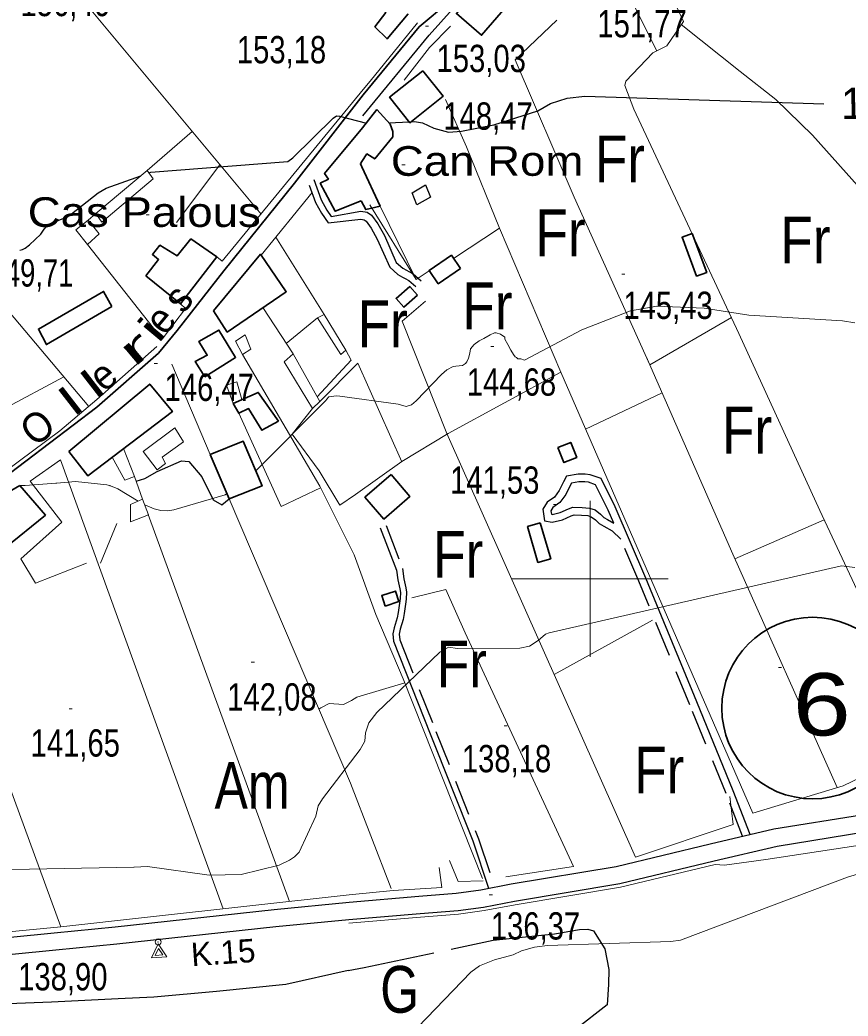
# Model space of a CAD drawing. Extents: x 483847 to 488453, y 4383581 to 4386795.
# Drawn here: x 485317.2 to 485582.6, y 4384859.8 to 4385179.2 of the extents above; entities that cross this region are included whole.
import ezdxf
from ezdxf.enums import TextEntityAlignment as Align

# ---------------------------------------------------------------- set-up
doc = ezdxf.new("R2010")
doc.units = 0
doc.header["$LTSCALE"] = 3.8
doc.header["$PDMODE"] = 32
doc.header["$PDSIZE"] = 1.9
doc.linetypes.add('LONG_DASHED', pattern=[7.5, 6, -1.5])
doc.linetypes.add('MEDIUM_DASHED', pattern=[4.5, 3, -1.5])
for name, color, linetype, lineweight in [('1', 7, 'Continuous', 13), ('13', 7, 'Continuous', 25), ('21', 7, 'Continuous', 25), ('25', 7, 'LONG_DASHED', 25), ('36', 7, 'Continuous', 25), ('38', 7, 'Continuous', 25), ('41', 7, 'Continuous', 13), ('47', 7, 'Continuous', 35), ('51', 7, 'Continuous', 13), ('6', 7, 'Continuous', 35), ('7', 7, 'Continuous', 13), ('8', 7, 'Continuous', 25), ('9', 7, 'Continuous', 13)]:
    doc.layers.add(name, color=color, linetype=linetype, lineweight=lineweight)
doc.layers.add('31', color=7, linetype='Continuous')
doc.layers.add('5', color=7, linetype='Continuous')

msp = doc.modelspace()

# ---------------------------------------------------------------- linework, layer by layer
at = {"layer": '1'}
for p, q in [((485500, 4385025), (485500, 4384975)), ((485475, 4385000), (485525, 4385000))]:
    msp.add_line(p, q, dxfattribs=at)
at = {"layer": '21'}
msp.add_lwpolyline([(485442.92, 4385123.83), (485447.16, 4385126.4), (485448.75, 4385122.4), (485444.36, 4385119.91)], close=True, dxfattribs=at)
at = {"layer": '25'}
for points in [[(485354.43, 4385031.36), (485357.2, 4385032.23), (485361.19, 4385034.47), (485369.02, 4385037.86), (485371.37, 4385037.65), (485375.52, 4385032.7), (485379.09, 4385025.34), (485381.87, 4385023.8), (485384.25, 4385025.7)], [(485422.44, 4384874.42), (485427.58, 4384875.38), (485468.82, 4384884.17), (485488.51, 4384886.21), (485496.49, 4384887.6), (485499.26, 4384887.71), (485500.98, 4384887.16), (485504.65, 4384881.41), (485505.91, 4384874.79), (485505.84, 4384869.91), (485505.37, 4384863.39), (485495.27, 4384855.5), (485490.96, 4384853.01), (485479.86, 4384853.47), (485468.64, 4384855.81), (485463.62, 4384856.26), (485459.94, 4384855.93), (485445.94, 4384852.91), (485427.18, 4384837.42), (485421.98, 4384832.71)], [(485422.44, 4384874.42), (485402.47, 4384869.97), (485380.22, 4384867.75), (485360.07, 4384865.87), (485348.67, 4384865.32), (485327.37, 4384864.33), (485313.49, 4384863.72), (485298.44, 4384863.77)]]:
    msp.add_lwpolyline(points, dxfattribs=at)
at = {"layer": '36'}
for points in [[(485427.08, 4385148.46), (485448.31, 4385174.34), (485455.88, 4385182.72), (485465.19, 4385193.27), (485475.12, 4385207.08), (485480.68, 4385216.02), (485486.75, 4385226.2), (485500.2, 4385251.78), (485507.64, 4385265.77)], [(485422.69, 4384896.4), (485445.04, 4384898.28), (485457.06, 4384899.22), (485464.89, 4384900.34), (485474.69, 4384902.21), (485508.34, 4384907.79), (485538.44, 4384915.04), (485558.81, 4384919.82), (485586.93, 4384924.38), (485601.44, 4384927.38)], [(485422.62, 4384890.78), (485445.5, 4384892.7), (485457.67, 4384893.65), (485465.81, 4384894.8), (485475.68, 4384896.69), (485509.45, 4384902.29), (485539.74, 4384909.58), (485559.9, 4384914.32), (485587.94, 4384918.87)], [(485183.89, 4384869.09), (485187.49, 4384870.96), (485193.57, 4384873.46), (485202.11, 4384874.97), (485212.4, 4384876.37), (485235.13, 4384878.7), (485261.36, 4384880.1), (485277.67, 4384881.57), (485300.11, 4384883.76), (485328.15, 4384886.54), (485347.71, 4384888.4), (485398.68, 4384894.02), (485422.69, 4384896.4)], [(485177.07, 4384859.62), (485182.06, 4384861.97), (485189.79, 4384866.01), (485195.1, 4384868.19), (485202.95, 4384869.58), (485213.04, 4384870.95), (485235.55, 4384873.26), (485261.75, 4384874.66), (485278.18, 4384876.14), (485300.64, 4384878.33), (485328.67, 4384881.11), (485348.27, 4384882.97), (485399.25, 4384888.59), (485422.62, 4384890.78)]]:
    msp.add_lwpolyline(points, dxfattribs=at)
at = {"layer": '38', "linetype": 'MEDIUM_DASHED'}
for points in [[(485409.93, 4385126.27), (485411.95, 4385120.73), (485413.83, 4385117.25), (485416.02, 4385114.13), (485426.43, 4385115.33)], [(485426.43, 4385115.33), (485427.5, 4385115.15), (485428.12, 4385114.75), (485429.73, 4385112.52), (485431.75, 4385108.93), (485435.71, 4385099.93), (485438.37, 4385097.6), (485439.86, 4385096.72), (485440.7, 4385096.32), (485441.81, 4385095.74), (485444.04, 4385093.73)], [(485434.53, 4385017.12), (485439.84, 4385003.29), (485440.26, 4385000.06), (485440.89, 4384997.15), (485441.12, 4384995.76), (485441, 4384993.54), (485440.83, 4384991.94), (485440.4, 4384988.89), (485439.98, 4384987.03), (485439.04, 4384983.91), (485438.75, 4384982.27), (485438.92, 4384980.48), (485450.53, 4384951.09), (485464.16, 4384916.65), (485469.38, 4384901.2)], [(485548.78, 4384917.47), (485543.54, 4384931.16), (485531.87, 4384959.68), (485515.57, 4384999.29), (485509.77, 4385012.77)]]:
    msp.add_lwpolyline(points, dxfattribs=at)
at = {"layer": '38'}
for points in [[(485411.36, 4385128.12), (485413.76, 4385121.54), (485415.52, 4385118.29), (485416.98, 4385116.22), (485426.48, 4385117.9)], [(485426.48, 4385117.9), (485428.44, 4385117.58), (485429.91, 4385116.63), (485431.88, 4385113.89), (485434.03, 4385110.07), (485437.81, 4385101.47), (485439.87, 4385099.67), (485441.06, 4385098.96), (485441.83, 4385098.6), (485443.27, 4385097.85), (485445.75, 4385095.62)], [(485551.19, 4384918.03), (485545.84, 4384932.06), (485534.15, 4384960.62), (485517.84, 4385000.24), (485508.02, 4385023.09), (485503.46, 4385032.15), (485499.99, 4385033.42), (485498.39, 4385033.61), (485496.15, 4385033.57), (485492.37, 4385032.92), (485491.36, 4385031.14), (485489.99, 4385028.35), (485488.52, 4385026.26), (485486.14, 4385024.62), (485484.78, 4385022.35), (485485.35, 4385018.58), (485487.83, 4385018.18), (485491.12, 4385018.96), (485493.88, 4385020.21), (485494.8, 4385020.5), (485497.23, 4385020.47), (485499.24, 4385020.3), (485500.32, 4385019.92), (485501.63, 4385018.91), (485502.86, 4385017.72), (485504.32, 4385016.89), (485507.04, 4385015.4), (485509.77, 4385012.77)], [(485432.69, 4385016.41), (485437.92, 4385002.8), (485438.32, 4384999.73), (485438.95, 4384996.78), (485439.14, 4384995.65), (485439.04, 4384993.7), (485438.87, 4384992.18), (485438.46, 4384989.24), (485438.08, 4384987.53), (485437.12, 4384984.37), (485436.77, 4384982.36), (485436.98, 4384980.02), (485448.7, 4384950.37), (485462.31, 4384915.98), (485467.42, 4384900.82)]]:
    msp.add_lwpolyline(points, dxfattribs=at)
at = {"layer": '38', "linetype": 'MEDIUM_DASHED'}
msp.add_lwpolyline([(485507.55, 4385017.92), (485505.78, 4385022.04), (485501.69, 4385030.17), (485499.41, 4385031), (485498.27, 4385031.14), (485496.38, 4385031.1), (485493.94, 4385030.68), (485493.54, 4385029.98), (485492.12, 4385027.1), (485490.29, 4385024.48), (485487.98, 4385022.89), (485487.35, 4385021.84), (485487.52, 4385020.73), (485487.73, 4385020.7), (485490.32, 4385021.31), (485492.99, 4385022.51), (485494.43, 4385022.97), (485497.35, 4385022.94), (485499.76, 4385022.73), (485501.51, 4385022.12), (485503.25, 4385020.78), (485504.36, 4385019.71), (485505.52, 4385019.04)], close=True, dxfattribs=at)
at = {"layer": '41'}
for p, q in [((485359.35, 4384878.45), (485361.55, 4384882.94)), ((485364.34, 4384878.79), (485361.55, 4384882.94)), ((485359.35, 4384878.45), (485364.34, 4384878.79))]:
    msp.add_line(p, q, dxfattribs=at)
msp.add_lwpolyline([(485361.65, 4384881.45), (485360.59, 4384879.29), (485362.99, 4384879.45)], close=True, dxfattribs=at)
msp.add_point((485361.5, 4384883.61), dxfattribs=at)
at = {"layer": '47'}
msp.add_line((485431.59, 4385150.48), (485427.01, 4385144.68), dxfattribs=at)
for points in [[(485471.75, 4385198.38), (485457.07, 4385181.29), (485465.18, 4385174.32), (485479.86, 4385191.41)], [(485446.33, 4385162.95), (485435.67, 4385154.43), (485442.19, 4385146.28), (485452.85, 4385154.8)], [(485532.7, 4385110.77), (485537.34, 4385098.3), (485534.08, 4385097.09), (485529.44, 4385109.56)], [(485357.51, 4385097.15), (485368.62, 4385088.17), (485380.36, 4385103.26), (485372.01, 4385109.03), (485367.56, 4385103.58), (485362.09, 4385107.01), (485359.66, 4385104.07), (485361.62, 4385102.4)], [(485379.23, 4385085.92), (485383.64, 4385079.14), (485402.54, 4385092.1), (485394.26, 4385104.11)], [(485458.4, 4385099.53), (485451.27, 4385094.65), (485448.34, 4385098.92), (485455.47, 4385103.8)], [(485346.7, 4385087.36), (485344.04, 4385092.2), (485323.12, 4385080.13), (485325.71, 4385075.16)], [(485444.62, 4385090.94), (485440.26, 4385087.1), (485437.78, 4385089.92), (485442.14, 4385093.76)], [(485376.42, 4385064.78), (485386.3, 4385071.05), (485380.99, 4385079.78), (485374.59, 4385076.18), (485377.22, 4385071.74), (485373.36, 4385069.71)], [(485332.83, 4385040.86), (485358.81, 4385062.46), (485366.1, 4385053.67), (485338.95, 4385033.1)], [(485400.09, 4385050.6), (485393.57, 4385059.83), (485385.55, 4385056.3), (485387.34, 4385053.1), (485390.5, 4385054.62), (485394.78, 4385047.66)], [(485378.19, 4385039.92), (485388.72, 4385044.18), (485394.8, 4385029.82), (485384.25, 4385025.7)], [(485489.62, 4385042.13), (485493.73, 4385043.77), (485495.65, 4385038.96), (485491.54, 4385037.32)], [(485436.15, 4385033.44), (485427.79, 4385026.2), (485433.84, 4385019.21), (485442.2, 4385026.45)], [(485317.22, 4385029.98), (485325.37, 4385020.45), (485312.51, 4385010.01), (485306.62, 4385006.83), (485301.81, 4385011.58), (485299.61, 4385010.55), (485296.92, 4385013.86), (485313.3, 4385027.75)], [(485483.95, 4385017.97), (485487.31, 4385006.49), (485483.24, 4385005.3), (485479.88, 4385016.78)], [(485434.27, 4384991.29), (485438.67, 4384992.73), (485437.56, 4384996.12), (485433.16, 4384994.68)]]:
    msp.add_lwpolyline(points, close=True, dxfattribs=at)
for points in [[(485441.64, 4385181.18), (485434.85, 4385173.17), (485431, 4385177.06), (485434.44, 4385181.58), (485427.86, 4385188.36)], [(485426.79, 4385133.81), (485428.39, 4385136.27), (485430.92, 4385134.66), (485436.72, 4385141.78), (485436.75, 4385143.51), (485435.88, 4385145.77), (485431.59, 4385150.48)], [(485427.01, 4385144.68), (485414.85, 4385130.05), (485416.09, 4385128.19), (485413.43, 4385126.89), (485418.24, 4385117.89), (485426.55, 4385121.28)], [(485426.76, 4385132.14), (485426.34, 4385133.12), (485426.79, 4385133.81)], [(485426.55, 4385121.28), (485428.06, 4385118.42), (485432.65, 4385119.55), (485426.76, 4385132.14)]]:
    msp.add_lwpolyline(points, dxfattribs=at)
at = {"layer": '47', "lineweight": 13}
for points in [[(485341.54, 4385117.13), (485358, 4385131.01), (485359.88, 4385128.25), (485343.44, 4385114.36)], [(485335.12, 4385111.93), (485338.88, 4385107.2), (485342.55, 4385110.64), (485339.07, 4385115.06)], [(485414.69, 4385084.77), (485421.67, 4385073.34), (485420.02, 4385071.95), (485412.62, 4385083.7)], [(485386.27, 4385076.22), (485388.49, 4385071.93), (485391.18, 4385073.68), (485389.36, 4385078.3)], [(485401.88, 4385069.6), (485410.97, 4385054.66), (485413.3, 4385056.85), (485404.78, 4385072.14)], [(485356.66, 4385040.89), (485366.9, 4385048.44), (485369.63, 4385044), (485362.81, 4385039.04), (485363.91, 4385036.96), (485361.23, 4385035.02)], [(485356.54, 4385025.58), (485358.36, 4385020.59), (485352.67, 4385018.3), (485352.65, 4385023.86)]]:
    msp.add_lwpolyline(points, close=True, dxfattribs=at)
for points in [[(485385.55, 4385056.3), (485383.4, 4385062.17), (485386.75, 4385063.22), (485388.34, 4385057.54)], [(485350.4, 4385041.78), (485353.89, 4385032.82), (485350.82, 4385031.71), (485346.73, 4385039)]]:
    msp.add_lwpolyline(points, dxfattribs=at)
at = {"layer": '51'}
for p, q in [((485394.49, 4385117.01), (485328.87, 4385195.8)), ((485427.24, 4385156.93), (485382.05, 4385101.85)), ((485339.28, 4385055.28), (485265.21, 4385143.16)), ((485358, 4385131.01), (485372.43, 4385143.51)), ((485367.39, 4385114.28), (485381.32, 4385132.83)), ((485410.87, 4385123.94), (485394.5, 4385103.78)), ((485444.24, 4385095.98), (485429.3, 4385119.91)), ((485339.07, 4385115.06), (485341.54, 4385117.13)), ((485456.2, 4385102.74), (485470.89, 4385112.48)), ((485338.88, 4385107.2), (485362.83, 4385076.92)), ((485414.69, 4385084.77), (485399.19, 4385109.56)), ((485380.36, 4385103.26), (485382.05, 4385101.85)), ((485404.78, 4385072.14), (485395.07, 4385086.98)), ((485402.57, 4385075.54), (485412.62, 4385083.7)), ((485365.87, 4385068.81), (485378.19, 4385039.92)), ((485425.54, 4385069.18), (485413.3, 4385056.85)), ((485425.54, 4385069.2), (485425.54, 4385069.19)), ((485425.54, 4385069.19), (485425.54, 4385069.18)), ((485425.54, 4385069.18), (485439.65, 4385037.51)), ((485331.23, 4385064.84), (485311.68, 4385054.31)), ((485498.5, 4385048.06), (485523.03, 4385059.63)), ((485410.97, 4385054.66), (485404.47, 4385046.4)), ((485353.89, 4385032.82), (485356.54, 4385025.58)), ((485423.11, 4384934.48), (485384.25, 4385025.7)), ((485403.61, 4384896.59), (485358.33, 4385020.68)), ((485348.28, 4385017.78), (485342.98, 4385005.1)), ((485546.28, 4385006.49), (485574.94, 4385018.93)), ((485330.31, 4384888.44), (485286.82, 4385007.14)), ((485488.44, 4384969.38), (485519.97, 4384986.76)), ((485436.16, 4384900.78), (485423.11, 4384934.48))]:
    msp.add_line(p, q, dxfattribs=at)
for points in [[(485498.75, 4385243.67), (485517.91, 4385204.55), (485529.85, 4385178.79), (485524.48, 4385170.99), (485520.02, 4385168.65), (485511.34, 4385159.62), (485511.02, 4385158.2), (485513.99, 4385150.58), (485547.62, 4385078.66), (485573.52, 4385021.94), (485608.54, 4384947.3)], [(485496.32, 4385217.95), (485505.7, 4385200.52), (485521.35, 4385169.35)], [(485444.67, 4385178.29), (485429.47, 4385159.59), (485427.24, 4385156.93)], [(485440.36, 4385159.96), (485448.46, 4385170.35), (485455.24, 4385177.23)], [(485545.21, 4385083.83), (485519.11, 4385068.64), (485494.82, 4385122.42), (485475.87, 4385166.43), (485489.26, 4385179.15)], [(485663.42, 4385168.26), (485633.07, 4385145.42), (485594.61, 4385116.11), (485571.2, 4385142.33), (485559.5, 4385153.68), (485548, 4385162.7), (485529.14, 4385177.75)], [(485453.63, 4385153.7), (485460.31, 4385138.59), (485470.89, 4385112.48), (485490.57, 4385066.27), (485552.1, 4384924.92), (485581.04, 4384933.66), (485608.31, 4384946.78)], [(485432.65, 4385119.55), (485444.24, 4385095.98), (485448.41, 4385098.83)], [(485368.62, 4385088.17), (485370.29, 4385086.68), (485362.83, 4385076.92)], [(485544.67, 4384930.28), (485545.74, 4384921.26), (485514.53, 4384910.75), (485454.04, 4385046.61), (485439.7, 4385082.61), (485447.22, 4385089.03)], [(485361.08, 4385074.5), (485341.89, 4385057.48), (485329.97, 4385047.46), (485290.66, 4385018.31), (485263.92, 4384999.6)], [(485388.49, 4385071.93), (485413.37, 4385029.69), (485424.41, 4385007.49)], [(485421.67, 4385073.34), (485423.38, 4385070.16), (485412.48, 4385058.34)], [(485517.91, 4385071.32), (485545.63, 4385007.93), (485579.1, 4384933.07)], [(485424.71, 4385027.07), (485439.59, 4385037.66), (485454.42, 4385046.68), (485490.57, 4385066.27)], [(485413.58, 4385029.16), (485400.91, 4385023.27), (485387.34, 4385053.1)], [(485424.71, 4385027.07), (485419.7, 4385023.7), (485413.15, 4385034.66), (485404.47, 4385046.4)], [(485382.31, 4384894.26), (485330.17, 4385038.15), (485320.44, 4385031.35), (485330.62, 4385018.19), (485317.55, 4385006.39), (485322.15, 4384998.65), (485338.56, 4385005.05)], [(485424.34, 4385007.68), (485431.22, 4384988.56), (485440.08, 4384967.95), (485465.43, 4384903.95)], [(485472.94, 4384904.52), (485494.6, 4384907.81), (485459.95, 4384982.67), (485453.7, 4384996.57), (485442.78, 4384993.95)], [(485440.61, 4384966.63), (485425.22, 4384962.08), (485423.48, 4384961.06), (485423.43, 4384961.04)], [(485423.43, 4384961.04), (485420.89, 4384959.74), (485416.34, 4384960.08), (485413.67, 4384958.67), (485412.98, 4384958.28)], [(485543, 4384908.25), (485556.23, 4384910.01), (485585.11, 4384914.4), (485608.57, 4384917.89), (485634.07, 4384922.1), (485651.44, 4384924.55), (485668.21, 4384927.01), (485690.25, 4384930.67), (485711.77, 4384935.02), (485728.19, 4384939.21), (485743.84, 4384942.29), (485759.95, 4384945.88), (485769.2, 4384947.48), (485795.51, 4384951), (485838.8, 4384955.86), (485846.47, 4384957.02), (485846.47, 4384956.72)], [(485454.86, 4384909.73), (485457.69, 4384902.94), (485465.64, 4384903.2)], [(485422.61, 4384889.59), (485445.59, 4384891.52), (485457.8, 4384892.47), (485466, 4384893.63), (485475.89, 4384895.52), (485509.69, 4384901.12), (485540.01, 4384908.42), (485543, 4384908.25)], [(485422.71, 4384898.69), (485436.86, 4384900.08), (485452.4, 4384901.06), (485451.59, 4384907.52)], [(485422.71, 4384898.69), (485358.12, 4384891.59), (485330.31, 4384888.44), (485311.44, 4384886.66), (485282.07, 4384883.68), (485282.15, 4384889.4)]]:
    msp.add_lwpolyline(points, dxfattribs=at)
at = {"layer": '6'}
for points in [[(485427.21, 4385155.18), (485445.15, 4385177.06), (485454.85, 4385185.2), (485463.48, 4385194.77), (485472.34, 4385206.98), (485479.05, 4385217.52), (485485.93, 4385229.85), (485497.43, 4385253.31), (485504.14, 4385265.28)], [(485427.21, 4385155.18), (485405.21, 4385126.89), (485382.59, 4385098.77), (485367.56, 4385079.71), (485361.63, 4385072.41), (485341.83, 4385055.04), (485311.5, 4385032.01)]]:
    msp.add_lwpolyline(points, dxfattribs=at)
msp.add_circle((485571.26, 4384958.59), 29.1, dxfattribs=at)
at = {"layer": '7'}
for p, q in [((485447.15, 4385177.23), (485448.15, 4385177.23)), ((485439.62, 4385132.73), (485440.62, 4385132.73)), ((485357.63, 4385116.72), (485358.63, 4385116.72)), ((485510.1, 4385097.73), (485511.1, 4385097.73)), ((485468.12, 4385074.54), (485469.12, 4385074.54)), ((485360.26, 4385069.1), (485361.26, 4385069.1)), ((485488.26, 4385023.83), (485489.26, 4385023.83)), ((485391.34, 4384973.33), (485392.34, 4384973.33)), ((485560.29, 4384971.55), (485561.29, 4384971.55)), ((485333, 4384958.34), (485334, 4384958.34)), ((485472.38, 4384952.85), (485473.38, 4384952.85)), ((485467.63, 4384898.74), (485468.63, 4384898.74))]:
    msp.add_line(p, q, dxfattribs=at)
at = {"layer": '8'}
msp.add_line((485435.48, 4385146.2), (485441.95, 4385146.58), dxfattribs=at)
for points in [[(485442.61, 4385146.62), (485443.7, 4385146.68), (485446.27, 4385146.25), (485449.88, 4385144.54), (485454.6, 4385143.3), (485458.76, 4385143.54), (485469.05, 4385145.63), (485483.15, 4385150.06), (485487.29, 4385152.41), (485492.6, 4385154.19), (485498.21, 4385154.85), (485574.87, 4385152.33)], [(485358.53, 4385130.23), (485359.18, 4385130.46), (485403.09, 4385133.82), (485404.69, 4385135), (485417.59, 4385147.73), (485418.65, 4385148.48), (485419.63, 4385148.4), (485428.27, 4385146.19)], [(485324.96, 4385112.16), (485325.06, 4385112.29), (485325.66, 4385112.89), (485326.22, 4385113.34), (485327.14, 4385113.95), (485331.24, 4385115.63), (485333.78, 4385117.06), (485342.24, 4385123.82), (485344.83, 4385125.25), (485355.96, 4385129.29)], [(485317.19, 4385105.41), (485318.05, 4385105.68), (485318.92, 4385106.1), (485320.29, 4385107.08), (485323.89, 4385110.56), (485324.96, 4385112.16)]]:
    msp.add_lwpolyline(points, dxfattribs=at)
at = {"layer": '9'}
for points in [[(485478.89, 4385070.18), (485497.34, 4385079.84), (485512.88, 4385085.94), (485521.37, 4385087.46), (485536.47, 4385086.85), (485550.84, 4385084.6), (485580.86, 4385082.71), (485584.82, 4385082.1)], [(485456.93, 4385068.19), (485459.05, 4385068.43), (485459.98, 4385069.13), (485460.45, 4385069.6), (485460.92, 4385070.77), (485461.39, 4385072.41), (485461.62, 4385073.81), (485462.79, 4385075.22), (485464.43, 4385076.39), (485465.83, 4385077.09), (485467.94, 4385078.26), (485469.34, 4385078.96), (485469.81, 4385078.96), (485471.21, 4385078.49), (485472.61, 4385077.56), (485472.61, 4385076.85), (485473.55, 4385075.22), (485474.49, 4385073.34), (485475.42, 4385071.94), (485475.89, 4385071.24), (485476.36, 4385071), (485476.83, 4385070.54), (485477.76, 4385070.54), (485478.89, 4385070.18)], [(485392.76, 4385034.63), (485415.31, 4385057.37), (485415.45, 4385057.58), (485416.22, 4385058.37), (485418.53, 4385058.7), (485419.73, 4385058.65), (485438.47, 4385056.08), (485440.97, 4385055.32), (485442.67, 4385055.85), (485444.24, 4385057.15), (485452.28, 4385065.6), (485453.98, 4385067.08), (485456.02, 4385068.15), (485456.93, 4385068.19)], [(485317.28, 4385029.91), (485318.88, 4385029.94), (485328.73, 4385030.69), (485328.99, 4385030.75), (485334.98, 4385031.19), (485345.1, 4385030.22), (485345.9, 4385030), (485346.07, 4385029.92), (485346.1, 4385029.88), (485346.11, 4385029.87), (485346.15, 4385029.85), (485346.18, 4385029.85), (485346.2, 4385029.85), (485346.21, 4385029.85), (485346.25, 4385029.88), (485348.58, 4385028.84), (485355.14, 4385024.96)], [(485357.2, 4385023.78), (485360.25, 4385022.45), (485362.39, 4385021.89), (485364.56, 4385021.88), (485366.49, 4385022.11), (485382.96, 4385026.97), (485383.55, 4385027.34)], [(485426.3, 4384945.34), (485427.74, 4384947.96), (485427.98, 4384950.7), (485429.01, 4384953.88), (485431.59, 4384957.12), (485451.77, 4384976.51), (485454.61, 4384978.09), (485457.39, 4384977.66), (485477.37, 4384977.84), (485480.49, 4384978.47), (485483.33, 4384980.29), (485485.67, 4384982.24), (485486.79, 4384982.67), (485580.52, 4385004.18), (485584.8, 4385003.68)], [(485303.43, 4384906.61), (485353.7, 4384907.54), (485353.79, 4384907.57), (485358.07, 4384907.81), (485377.89, 4384905.02), (485388.13, 4384905.27), (485400.24, 4384908.2), (485403.62, 4384909.8), (485405.16, 4384910.9), (485406.75, 4384912.35), (485412.02, 4384923.96), (485412.8, 4384927.23), (485414.19, 4384929.53), (485426.3, 4384945.34)], [(485655.66, 4384926.33), (485629.21, 4384916.21), (485626.85, 4384915.56), (485609.55, 4384912.5), (485582.47, 4384904.33), (485528.91, 4384884.17), (485525.8, 4384883.7), (485486.29, 4384882.43), (485482.16, 4384881.87), (485477.94, 4384880.71), (485475.33, 4384879.51), (485469.32, 4384877.89), (485464.52, 4384875.9), (485461.72, 4384873.9), (485444.77, 4384856.23)]]:
    msp.add_lwpolyline(points, dxfattribs=at)

# ---------------------------------------------------------------- texts
at = {"layer": '13', "width": 1.25}
msp.add_text('6', height=20, dxfattribs=at).set_placement((485574.19, 4384949.8), align=Align.CENTER)
at = {"layer": '31'}
for s, width, p in [('Fr', 0.85, (485509.5, 4385127.17)), ('Fr', 0.85, (485490.47, 4385103.49)), ('Fr', 0.85, (485568.96, 4385101.15)), ('Fr', 0.85, (485467.05, 4385080.05)), ('Fr', 0.85, (485433.46, 4385074.3)), ('Fr', 0.85, (485550.22, 4385040.2)), ('Fr', 0.85, (485457.68, 4385000.36)), ('Fr', 0.85, (485458.85, 4384965.2)), ('Fr', 0.85, (485522.1, 4384931.21)), ('Am', 0.8, (485391.6, 4384926.28)), ('G', 0.8, (485438.93, 4384860.9))]:
    msp.add_text(s, height=15, dxfattribs=dict(at, width=width)).set_placement(p, align=Align.CENTER)
at = {"layer": '41'}
msp.add_text('K.15', height=7.5, rotation=3.938, dxfattribs=at).set_placement((485372.31, 4384875.79))
at = {"layer": '5', "width": 1.15}
msp.add_text('Can Rom', height=9.5, dxfattribs=at).set_placement((485436.08, 4385129.26))
msp.add_text('Cas Palous', height=9.5, dxfattribs=at).set_placement((485394.41, 4385112.87), align=Align.RIGHT)
at = {"layer": '5'}
for s, rotation, width, p in [('s', 50.215, 0.95, (485371.44, 4385087.09)), ('e', 50.215, 0.95, (485365.77, 4385080.26)), ('i', 50.215, 1.65, (485363.01, 4385076.94)), ('r', 39.975, 2.15, (485357.13, 4385070.41)), ('e', 39.975, 0.95, (485346.79, 4385061.73)), ('l', 37.77, 1.6, (485343.4, 4385058.65)), ('l', 37.77, 1.6, (485336.37, 4385053.2)), ('O', 37.77, 0.95, (485325.7, 4385044.94))]:
    msp.add_text(s, height=9.49, rotation=rotation, dxfattribs=dict(at, width=width)).set_placement(p, align=Align.CENTER)
at = {"layer": '7'}
for s, width, p in [('156,46', 0.8, (485317.38, 4385180.45)), ('151,77', 0.8, (485502.26, 4385173.64)), ('153,18', 0.8, (485386.72, 4385165.32)), ('153,03', 0.8, (485450.74, 4385162.52)), ('148,47', 0.8, (485452.9, 4385144.05)), ('149,71', 0.75, (485307.51, 4385093.73)), ('145,43', 0.8, (485510.6, 4385083.36)), ('146,47', 0.8, (485363.57, 4385057.07)), ('144,68', 0.8, (485460.43, 4385058.77)), ('141,53', 0.8, (485455.06, 4385027.31)), ('142,08', 0.8, (485383.65, 4384957.79)), ('141,65', 0.8, (485320.63, 4384943.03)), ('138,18', 0.8, (485458.84, 4384938.01)), ('136,37', 0.8, (485468.13, 4384884.37)), ('138,90', 0.8, (485316.64, 4384868.07))]:
    msp.add_text(s, height=8.75, dxfattribs=dict(at, width=width)).set_placement(p)
at = {"layer": '8'}
msp.add_text('150', height=10, rotation=0.779, dxfattribs=at).set_placement((485591.57, 4385147.61), align=Align.CENTER)

doc.saveas('drawing.dxf')
